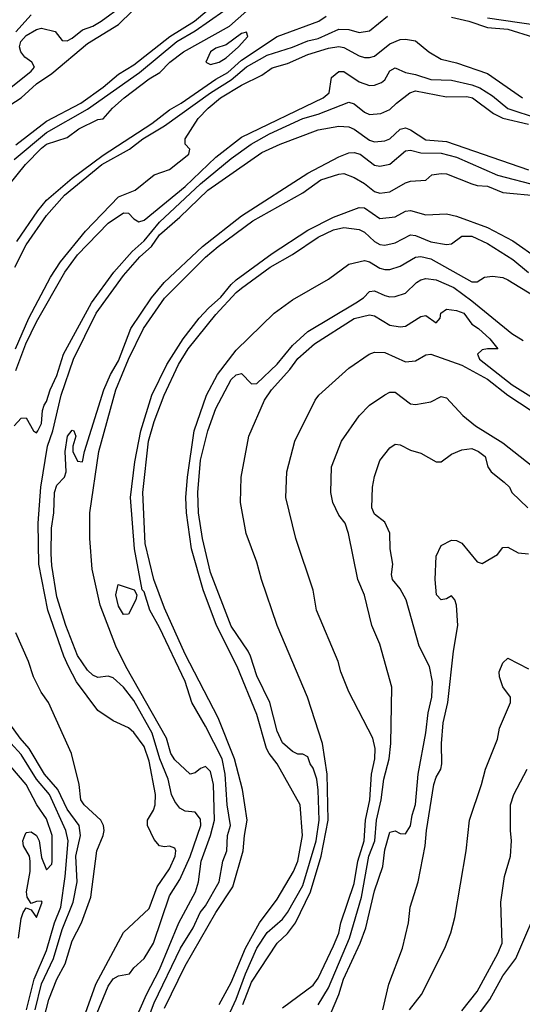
# Model space of a CAD drawing. Header units: metres. Extents: x -46681 to -43747, y -240911 to -237677.
# Tile 551 of 656: x -46374 to -46325, y -238594 to -238498. Entities that reach past the tile are written whole.
import ezdxf

# ---------------------------------------------------------------- set-up
doc = ezdxf.new("R2010")
doc.units = ezdxf.units.M
doc.layers.add('CONTOUR_INDEX', color=1, linetype='Continuous')
doc.layers.add('CONTOUR_INTER', color=3, linetype='Continuous')

msp = doc.modelspace()

# ---------------------------------------------------------------- linework, layer by layer
at = {"layer": 'CONTOUR_INDEX'}
for points, elevation in [([(-46374.095, -238510.609), (-46371.095, -238508.291), (-46367.768, -238506.52), (-46365.595, -238504.977), (-46364.095, -238503.681), (-46362.595, -238502.786), (-46359.075, -238500.02), (-46356.664, -238498.52), (-46355.46, -238497.52)], 80), ([(-46374.132, -238530.52), (-46372.849, -238527.52), (-46370.725, -238523.52), (-46369.745, -238522.02), (-46367.314, -238519.02), (-46364.095, -238515.662), (-46362.474, -238515.02), (-46360.595, -238513.511), (-46359.095, -238513.008), (-46357.219, -238511.52), (-46357.141, -238511.02), (-46357.57, -238510.52), (-46357.569, -238510.02), (-46356.305, -238508.02), (-46355.34, -238507.02), (-46354.126, -238506.02), (-46352.095, -238504.783), (-46350.095, -238503.804), (-46349.095, -238503.092), (-46347.595, -238502.661), (-46345.595, -238501.76), (-46343.595, -238501.145), (-46342.595, -238501.008), (-46342.095, -238501.086), (-46340.595, -238501.906), (-46340.095, -238502.076), (-46339.595, -238502.082), (-46339.095, -238501.938), (-46337.595, -238500.723), (-46336.595, -238500.305), (-46336.095, -238500.293), (-46335.095, -238500.427), (-46333.814, -238501.52), (-46332.595, -238502.224), (-46331.095, -238502.591), (-46328.095, -238503.637), (-46324.68, -238506.02)], 85), ([(-46362.446, -238596.02), (-46361.34, -238593.52), (-46360.095, -238591.1), (-46358.198, -238586.52), (-46356.586, -238583.52), (-46356.293, -238582.52), (-46356.022, -238580.52), (-46355.1, -238578.02), (-46354.713, -238576.52), (-46354.803, -238573.02), (-46355.095, -238571.774), (-46355.595, -238571.26), (-46356.095, -238571.473), (-46356.595, -238571.898), (-46357.095, -238572.037), (-46358.595, -238570.619), (-46358.977, -238570.02), (-46359.398, -238568.52), (-46363.372, -238561.52), (-46364.336, -238559.52), (-46365.86, -238555.52), (-46366.649, -238552.02), (-46366.872, -238549.02), (-46366.867, -238546.52), (-46366.019, -238540.52), (-46364.34, -238534.52), (-46363.095, -238531.512), (-46361.662, -238528.52), (-46359.595, -238525.561), (-46355.595, -238521.542), (-46354.346, -238520.52), (-46350.971, -238518.02), (-46346.095, -238515.274), (-46344.338, -238514.02), (-46342.595, -238513.449), (-46342.095, -238513.394), (-46341.095, -238513.776), (-46340.095, -238514.354), (-46339.095, -238515.141), (-46338.595, -238515.316), (-46337.595, -238515.174), (-46336.095, -238514.304), (-46335.595, -238514.145), (-46334.095, -238514.027), (-46333.514, -238513.52), (-46332.595, -238513.385), (-46332.095, -238513.436), (-46329.595, -238514.411), (-46329.095, -238514.573), (-46328.095, -238514.629), (-46326.595, -238515.251), (-46323.095, -238515.568)], 90), ([(-46351.95, -238594.52), (-46351.095, -238592.313), (-46348.602, -238588.52), (-46347.595, -238587.571), (-46346.83, -238586.52), (-46345.363, -238583.52), (-46344.319, -238580.02), (-46343.635, -238576.52), (-46343.71, -238572.02), (-46344.19, -238569.02), (-46345.636, -238564.52), (-46348.603, -238557.52), (-46350.144, -238553.02), (-46350.595, -238551.327), (-46351.623, -238548.52), (-46352.174, -238545.52), (-46352.111, -238543.02), (-46351.363, -238539.02), (-46349.832, -238535.52), (-46349.16, -238534.52), (-46347.382, -238532.52), (-46346.595, -238531.447), (-46344.969, -238530.02), (-46341.095, -238527.536), (-46339.595, -238527.181), (-46339.095, -238527.271), (-46337.595, -238528.193), (-46336.595, -238528.358), (-46336.095, -238528.295), (-46334.595, -238527.354), (-46334.095, -238527.249), (-46333.095, -238527.973), (-46332.71, -238527.52), (-46332.645, -238527.02), (-46332.095, -238526.641), (-46331.095, -238526.75), (-46330.395, -238527.02), (-46329.595, -238528.098), (-46328.943, -238528.52), (-46327.858, -238529.52), (-46327.073, -238530.52), (-46328.095, -238530.499), (-46328.595, -238530.617), (-46329.05, -238531.02), (-46328.874, -238531.52), (-46325.66, -238534.02), (-46323.595, -238535.306)], 95), ([(-46335.688, -238595.02), (-46334.513, -238593.52), (-46332.232, -238589.02), (-46331.669, -238587.52), (-46331.28, -238586.02), (-46330.171, -238579.52), (-46329.838, -238576.52), (-46328.663, -238573.02), (-46328.289, -238571.52), (-46327.095, -238568.616), (-46326.894, -238567.52), (-46325.827, -238565.02), (-46325.824, -238564.52), (-46326.595, -238563.483), (-46326.916, -238562.52), (-46326.957, -238562.02), (-46326.595, -238561.146), (-46326.095, -238560.685), (-46324.095, -238561.729)], 100), ([(-46373.072, -238595.02), (-46372.319, -238592.02), (-46371.095, -238589.233), (-46370.325, -238586.52), (-46369.719, -238585.02), (-46369.275, -238582.02), (-46368.984, -238578.52), (-46369.208, -238577.52), (-46370.832, -238574.02), (-46372.078, -238572.52), (-46373.595, -238570.105), (-46374.595, -238569.012)], 85)]:
    msp.add_lwpolyline(points, dxfattribs=dict(at, elevation=elevation))
at = {"layer": 'CONTOUR_INTER'}
for points, elevation in [([(-46374.252, -238512.02), (-46371.095, -238509.405), (-46367.095, -238507.115), (-46362.021, -238503.52), (-46358.381, -238500.52), (-46356.595, -238499.463), (-46350.995, -238495.52)], 81), ([(-46375.595, -238515.524), (-46373.163, -238512.52), (-46371.595, -238510.914), (-46371.095, -238510.524), (-46369.095, -238509.88), (-46367.942, -238509.02), (-46366.095, -238508.114), (-46365.595, -238508.057), (-46364.68, -238507.02), (-46363.541, -238506.02), (-46361.095, -238504.146), (-46360.068, -238503.52), (-46359.061, -238502.52), (-46357.746, -238501.52), (-46353.258, -238499.02), (-46351.012, -238497.02)], 82), ([(-46375.134, -238507.02), (-46373.595, -238506.019), (-46372.095, -238504.626), (-46370.595, -238503.624), (-46367.095, -238500.71), (-46364.095, -238498.84), (-46362.704, -238497.52)], 79), ([(-46374.595, -238505.002), (-46372.595, -238503.402), (-46372.271, -238503.02), (-46372.539, -238502.52), (-46373.217, -238502.02), (-46373.621, -238501.52), (-46373.755, -238501.02), (-46373.608, -238500.52), (-46373.095, -238499.907), (-46372.095, -238499.341), (-46371.595, -238499.204), (-46370.268, -238499.52), (-46369.595, -238500.411), (-46369.095, -238500.44), (-46368.595, -238500.195), (-46367.595, -238499.359), (-46366.595, -238498.997), (-46365.792, -238498.52), (-46363.734, -238497.02)], 78), ([(-46374.215, -238522.52), (-46373.095, -238520.358), (-46371.095, -238517.507), (-46369.355, -238515.52), (-46365.708, -238512.52), (-46362.999, -238511.02), (-46361.727, -238510.02), (-46359.595, -238508.751), (-46355.108, -238505.52), (-46353.095, -238504.244), (-46351.595, -238502.993), (-46349.595, -238501.836), (-46347.095, -238501.051), (-46345.595, -238500.437), (-46344.595, -238500.202), (-46342.595, -238499.298), (-46341.595, -238499.333), (-46340.595, -238499.632), (-46339.595, -238499.469), (-46337.85, -238498.02)], 84), ([(-46374.095, -238499.559), (-46372.595, -238497.908)], 77), ([(-46373.996, -238520.02), (-46371.946, -238517.02), (-46371.095, -238515.998), (-46368.595, -238513.847), (-46365.595, -238511.609), (-46360.824, -238508.52), (-46359.095, -238507.182), (-46357.955, -238506.52), (-46354.595, -238504.186), (-46353.421, -238503.52), (-46352.095, -238502.337), (-46348.595, -238500.004), (-46344.543, -238498.52), (-46343.833, -238498.02)], 83), ([(-46331.595, -238498.125), (-46329.899, -238498.52), (-46328.095, -238499.148), (-46326.095, -238499.317), (-46323.595, -238500.096)], 84), ([(-46328.095, -238498.204), (-46321.595, -238499.145)], 83), ([(-46352.095, -238499.739), (-46353.595, -238500.838), (-46354.595, -238501.163), (-46355.095, -238501.51), (-46355.559, -238502.52), (-46355.095, -238502.736), (-46354.278, -238502.52), (-46353.595, -238502.086), (-46352.362, -238501.02), (-46351.45, -238500.02), (-46351.595, -238499.6), (-46352.095, -238499.739)], 82), ([(-46374.095, -238532.617), (-46373.122, -238530.02), (-46372.095, -238527.873), (-46369.335, -238523.02), (-46368.095, -238521.343), (-46365.095, -238518.255), (-46363.595, -238517.22), (-46363.095, -238517.256), (-46362.595, -238517.801), (-46362.095, -238518.121), (-46361.595, -238517.949), (-46357.595, -238514.663), (-46354.595, -238511.783), (-46352.095, -238509.847), (-46344.12, -238506.02), (-46343.543, -238505.52), (-46343.31, -238504.02), (-46342.595, -238503.442), (-46342.095, -238503.435), (-46340.595, -238504.458), (-46339.595, -238504.816), (-46339.095, -238504.781), (-46338.437, -238504.52), (-46338.095, -238504.24), (-46337.595, -238503.365), (-46337.095, -238503.065), (-46336.095, -238503.524), (-46335.095, -238503.713), (-46333.595, -238504.21), (-46331.595, -238504.27), (-46329.595, -238504.726), (-46328.833, -238505.02), (-46327.595, -238505.801), (-46326.095, -238507.055), (-46323.149, -238508.02)], 86), ([(-46374.276, -238538.02), (-46373.595, -238537.269), (-46373.095, -238537.254), (-46372.369, -238538.52), (-46372.095, -238538.708), (-46371.952, -238538.52), (-46371.595, -238537.798), (-46371.51, -238536.52), (-46371.351, -238536.02), (-46371.095, -238535.641), (-46370.76, -238534.52), (-46370.095, -238533.103), (-46369.462, -238531.02), (-46366.725, -238526.02), (-46364.527, -238523.02), (-46362.741, -238521.02), (-46361.595, -238519.948), (-46360.095, -238518.141), (-46356.095, -238514.384), (-46353.095, -238511.917), (-46351.128, -238510.52), (-46349.34, -238509.52), (-46346.095, -238508.02), (-46344.595, -238507.593), (-46341.595, -238506.429), (-46341.095, -238506.598), (-46340.095, -238507.406), (-46339.595, -238507.619), (-46338.5, -238507.52), (-46337.595, -238507.16), (-46336.968, -238506.52), (-46335.673, -238505.52), (-46335.095, -238505.331), (-46332.095, -238505.911), (-46330.095, -238505.873), (-46329.55, -238506.02), (-46327.51, -238507.52), (-46326.595, -238507.991), (-46324.095, -238508.591)], 87), ([(-46369.319, -238601.02), (-46366.286, -238592.52), (-46363.595, -238587.476), (-46361.095, -238585.14), (-46360.313, -238583.02), (-46359.095, -238581.25), (-46358.541, -238580.02), (-46358.484, -238579.52), (-46358.595, -238579.247), (-46359.095, -238579.065), (-46359.595, -238579.121), (-46360.095, -238579.014), (-46360.595, -238578.399), (-46361.263, -238577.02), (-46361.263, -238576.52), (-46360.659, -238575.52), (-46360.5, -238575.02), (-46360.463, -238574.02), (-46361.095, -238570.745), (-46361.595, -238569.323), (-46362.595, -238567.949), (-46363.095, -238567.504), (-46364.595, -238566.811), (-46366.095, -238565.822), (-46368.179, -238563.02), (-46368.964, -238561.52), (-46369.422, -238560.52), (-46370.965, -238556.02), (-46371.85, -238551.52), (-46371.922, -238547.52), (-46371.663, -238544.02), (-46371.02, -238540.02), (-46370.483, -238538.52), (-46369.675, -238535.02), (-46368.46, -238531.52), (-46366.263, -238527.02), (-46363.595, -238523.346), (-46361.989, -238521.52), (-46360.879, -238520.52), (-46360.095, -238519.372), (-46358.095, -238517.666), (-46355.382, -238515.02), (-46350.095, -238511.351), (-46348.325, -238510.52), (-46344.595, -238509.114), (-46342.595, -238508.778), (-46341.595, -238508.85), (-46341.095, -238509.056), (-46339.595, -238510.153), (-46339.095, -238510.299), (-46338.095, -238510.205), (-46337.595, -238510.005), (-46336.595, -238509.052), (-46336.095, -238508.943), (-46335.595, -238509.119), (-46334.095, -238510.108), (-46332.095, -238510.283), (-46324.095, -238513.034)], 88), ([(-46367.705, -238599.02), (-46365.095, -238592.7), (-46364.595, -238591.997), (-46364.095, -238591.702), (-46363.003, -238591.52), (-46362.595, -238590.934), (-46361.595, -238590.004), (-46360.658, -238588.52), (-46359.095, -238583.885), (-46358.095, -238582.294), (-46357.095, -238580.061), (-46356.066, -238577.02), (-46356.095, -238576.426), (-46356.595, -238575.742), (-46357.595, -238575.649), (-46358.095, -238575.355), (-46358.595, -238574.697), (-46358.911, -238574.02), (-46359.25, -238572.52), (-46360.053, -238570.52), (-46360.809, -238568.02), (-46362.595, -238564.833), (-46363.595, -238563.522), (-46364.595, -238562.61), (-46365.095, -238562.466), (-46366.095, -238562.587), (-46366.595, -238562.367), (-46367.095, -238561.855), (-46368.095, -238560.432), (-46369.238, -238557.52), (-46370.095, -238554.709), (-46370.595, -238551.667), (-46370.662, -238550.52), (-46370.607, -238548.02), (-46370.382, -238546.52), (-46370.317, -238544.52), (-46370.095, -238543.813), (-46369.351, -238543.02), (-46369.178, -238542.52), (-46369.294, -238540.52), (-46369.068, -238539.02), (-46368.595, -238538.446), (-46368.445, -238538.52), (-46368.25, -238539.02), (-46368.547, -238540.02), (-46368.529, -238540.52), (-46368.095, -238541.481), (-46367.595, -238541.533), (-46367.401, -238540.52), (-46365.531, -238534.52), (-46364.881, -238533.02), (-46364.095, -238531.682), (-46362.88, -238528.52), (-46360.871, -238525.52), (-46359.631, -238524.02), (-46355.902, -238520.52), (-46352.095, -238517.516), (-46345.595, -238513.349), (-46342.595, -238511.765), (-46341.595, -238511.39), (-46341.095, -238511.337), (-46340.517, -238511.52), (-46339.095, -238512.583), (-46338.595, -238512.684), (-46337.595, -238512.481), (-46336.095, -238511.165), (-46335.595, -238511.115), (-46334.595, -238511.384), (-46332.595, -238511.395), (-46331.095, -238511.803), (-46327.095, -238513.563), (-46323.095, -238514.607)], 89), ([(-46361.807, -238597.52), (-46360.595, -238594.326), (-46358.028, -238589.02), (-46356.799, -238587.02), (-46356.107, -238585.52), (-46355.595, -238584.863), (-46354.252, -238582.52), (-46353.893, -238580.52), (-46353.527, -238579.52), (-46353.454, -238578.02), (-46353.16, -238577.02), (-46353.485, -238575.02), (-46353.673, -238572.02), (-46353.979, -238570.52), (-46355.595, -238567.321), (-46356.924, -238565.02), (-46357.595, -238562.979), (-46360.095, -238557.699), (-46361.023, -238556.02), (-46361.595, -238554.213), (-46361.774, -238554.02), (-46362.526, -238550.02), (-46362.927, -238545.02), (-46362.488, -238541.52), (-46361.895, -238538.52), (-46360.82, -238535.02), (-46359.357, -238532.02), (-46357.77, -238529.52), (-46356.204, -238527.52), (-46355.3, -238526.52), (-46354.095, -238525.473), (-46353.095, -238524.214), (-46352.595, -238523.773), (-46349.095, -238521.19), (-46345.595, -238518.935), (-46343.095, -238517.639), (-46340.595, -238516.722), (-46340.095, -238516.746), (-46338.595, -238517.787), (-46337.095, -238517.622), (-46336.095, -238517.063), (-46335.595, -238516.99), (-46334.095, -238517.442), (-46332.095, -238517.333), (-46331.095, -238517.555), (-46328.095, -238518.66), (-46325.595, -238519.974), (-46323.095, -238521.71)], 91), ([(-46359.595, -238594.852), (-46357.595, -238590.734), (-46354.595, -238585.526), (-46352.934, -238583.02), (-46351.908, -238579.52), (-46351.802, -238578.02), (-46351.534, -238576.52), (-46351.998, -238573.52), (-46352.768, -238570.52), (-46354.359, -238566.52), (-46357.595, -238560.306), (-46359.595, -238555.807), (-46360.631, -238553.02), (-46361.471, -238549.52), (-46361.716, -238544.52), (-46361.159, -238539.52), (-46360.595, -238537.604), (-46359.623, -238535.02), (-46358.221, -238532.02), (-46357.293, -238530.52), (-46354.595, -238527.164), (-46352.595, -238524.993), (-46352.095, -238524.598), (-46349.277, -238522.52), (-46347.095, -238521.301), (-46344.595, -238519.593), (-46343.095, -238518.886), (-46342.095, -238518.648), (-46340.595, -238518.85), (-46340.095, -238519.126), (-46339.095, -238520.023), (-46338.595, -238520.326), (-46338.095, -238520.381), (-46337.095, -238520.145), (-46335.595, -238519.389), (-46335.095, -238519.451), (-46333.595, -238520.068), (-46332.095, -238520.335), (-46331.595, -238520.242), (-46330.595, -238519.505), (-46329.595, -238519.508), (-46328.095, -238520.222), (-46325.595, -238521.793), (-46324.095, -238523.062)], 92), ([(-46354.265, -238594.52), (-46353.095, -238592.371), (-46351.703, -238589.02), (-46350.34, -238586.52), (-46348.595, -238584.221), (-46346.999, -238581.52), (-46346.593, -238580.52), (-46346.119, -238578.02), (-46346.366, -238575.02), (-46348.595, -238571.021), (-46349.395, -238570.02), (-46349.642, -238569.52), (-46350.595, -238566.187), (-46352.5, -238561.52), (-46354.509, -238557.52), (-46355.836, -238554.02), (-46356.965, -238550.02), (-46357.445, -238546.52), (-46357.519, -238545.02), (-46357.349, -238543.02), (-46356.695, -238538.52), (-46355.491, -238535.02), (-46354.441, -238533.02), (-46352.595, -238530.651), (-46348.887, -238527.02), (-46347.095, -238525.732), (-46343.595, -238523.71), (-46341.595, -238522.243), (-46340.095, -238521.889), (-46339.595, -238522.012), (-46338.595, -238522.622), (-46338.095, -238522.769), (-46337.595, -238522.749), (-46336.595, -238522.447), (-46335.095, -238521.552), (-46334.595, -238521.491), (-46333.595, -238521.716), (-46329.595, -238523.955), (-46329.095, -238523.96), (-46328.375, -238523.52), (-46327.595, -238523.397), (-46326.595, -238523.548), (-46326.095, -238523.757), (-46323.595, -238525.285)], 93), ([(-46353.773, -238596.52), (-46352.595, -238593.988), (-46351.699, -238591.52), (-46350.595, -238589), (-46349.595, -238587.481), (-46348.095, -238586.167), (-46347.595, -238585.538), (-46346.095, -238582.887), (-46344.799, -238578.52), (-46344.512, -238576.52), (-46344.595, -238573.571), (-46344.747, -238572.52), (-46345.095, -238571.432), (-46345.368, -238571.02), (-46345.595, -238570.314), (-46346.095, -238570.063), (-46346.595, -238570.07), (-46347.095, -238569.805), (-46348.095, -238568.972), (-46348.595, -238567.841), (-46349.326, -238565.02), (-46350.595, -238562.418), (-46351.205, -238560.52), (-46351.431, -238560.02), (-46353.095, -238557.589), (-46355.095, -238552.325), (-46355.902, -238549.02), (-46356.283, -238546.52), (-46356.337, -238544.52), (-46356.095, -238541.378), (-46355.362, -238538.52), (-46354.595, -238536.323), (-46353.095, -238533.513), (-46352.595, -238533.042), (-46352.095, -238532.911), (-46351.095, -238533.927), (-46350.595, -238533.901), (-46348.595, -238532), (-46347.095, -238530.166), (-46345.595, -238528.805), (-46340.939, -238526.02), (-46340.187, -238525.52), (-46339.595, -238524.922), (-46339.095, -238524.846), (-46338.095, -238525.298), (-46337.595, -238525.426), (-46337.095, -238525.388), (-46336.095, -238525.057), (-46334.993, -238524.02), (-46334.595, -238523.757), (-46334.095, -238523.629), (-46333.095, -238523.785), (-46331.375, -238524.52), (-46329.595, -238525.831), (-46325.72, -238529.02), (-46324.595, -238529.683)], 94), ([(-46348.095, -238594.816), (-46345.095, -238592.629), (-46344.595, -238591.931), (-46343.095, -238588.764), (-46342.595, -238587.545), (-46342.406, -238586.52), (-46341.095, -238582.702), (-46340.723, -238580.52), (-46340.128, -238578.52), (-46339.974, -238576.52), (-46339.572, -238574.52), (-46339.39, -238572.02), (-46339.076, -238570.52), (-46339.045, -238569.52), (-46339.278, -238568.52), (-46341.595, -238563.983), (-46342.387, -238562.02), (-46342.66, -238561.02), (-46344.755, -238556.02), (-46345.095, -238554.068), (-46346.77, -238549.02), (-46347.77, -238545.02), (-46347.65, -238542.52), (-46346.889, -238539.52), (-46344.884, -238535.52), (-46344.547, -238535.02), (-46341.595, -238532.391), (-46339.622, -238531.02), (-46339.095, -238530.829), (-46338.095, -238530.865), (-46336.095, -238531.774), (-46335.095, -238531.663), (-46334.095, -238531.075), (-46333.595, -238531.037), (-46330.595, -238532.109), (-46328.095, -238533.451), (-46326.095, -238535.014), (-46322.595, -238537.335)], 96), ([(-46344.595, -238594.549), (-46343.595, -238592.878), (-46341.559, -238588.02), (-46340.378, -238584.02), (-46339.644, -238580.02), (-46339.081, -238578.52), (-46338.923, -238576.52), (-46338.448, -238574.52), (-46338.206, -238572.52), (-46337.678, -238570.52), (-46337.512, -238569.02), (-46337.401, -238563.52), (-46338.595, -238559.332), (-46339.378, -238557.52), (-46340.095, -238554.556), (-46340.738, -238553.02), (-46341.627, -238548.52), (-46341.967, -238547.52), (-46342.595, -238546.743), (-46343.18, -238545.52), (-46343.377, -238544.52), (-46343.314, -238542.02), (-46342.318, -238539.52), (-46340.595, -238537.048), (-46339.605, -238536.02), (-46338.095, -238535.001), (-46337.595, -238534.742), (-46337.095, -238534.748), (-46335.595, -238535.869), (-46335.095, -238535.941), (-46333.595, -238535.684), (-46332.595, -238535.143), (-46332.095, -238535.28), (-46330.479, -238537.02), (-46329.245, -238538.02), (-46326.595, -238539.687), (-46322.595, -238542.846)], 97), ([(-46343.85, -238596.52), (-46342.582, -238593.52), (-46342.115, -238592.02), (-46340.497, -238588.52), (-46339.959, -238587.02), (-46339.095, -238583.415), (-46338.305, -238581.02), (-46338.095, -238579.406), (-46337.595, -238577.675), (-46337.095, -238577.538), (-46336.595, -238577.798), (-46336.095, -238577.862), (-46335.595, -238577.079), (-46335.428, -238576.02), (-46335.095, -238574.969), (-46334.836, -238572.02), (-46334.095, -238567.99), (-46333.863, -238566.02), (-46333.5, -238564.52), (-46333.459, -238563.02), (-46333.726, -238561.52), (-46334.759, -238559.52), (-46336.018, -238555.02), (-46336.595, -238553.923), (-46337.353, -238553.02), (-46337.457, -238552.52), (-46337.33, -238551.52), (-46337.561, -238550.02), (-46337.595, -238548.509), (-46338.095, -238547.417), (-46339.095, -238546.645), (-46339.372, -238546.02), (-46339.295, -238544.02), (-46339.095, -238542.959), (-46338.595, -238541.396), (-46337.595, -238540.178), (-46337.095, -238539.822), (-46336.595, -238539.867), (-46335.595, -238540.398), (-46334.595, -238540.683), (-46333.095, -238541.546), (-46332.595, -238541.546), (-46331.595, -238540.793), (-46330.595, -238540.353), (-46329.595, -238540.246), (-46328.95, -238540.52), (-46328.293, -238541.02), (-46328.052, -238542.02), (-46327.724, -238542.52), (-46326.441, -238543.52), (-46325.941, -238544.02), (-46325.697, -238544.52), (-46324.14, -238546.02)], 98), ([(-46338.299, -238595.02), (-46337.721, -238592.52), (-46336.389, -238589.02), (-46335.802, -238586.52), (-46335.638, -238585.02), (-46334.861, -238582.52), (-46334.15, -238579.02), (-46334.025, -238577.52), (-46333.316, -238573.02), (-46333.095, -238572.3), (-46332.62, -238571.52), (-46332.535, -238571.02), (-46332.568, -238569.02), (-46332.402, -238567.02), (-46331.95, -238565.02), (-46331.406, -238560.02), (-46330.979, -238557.52), (-46331.12, -238555.52), (-46331.263, -238555.02), (-46331.595, -238554.6), (-46332.095, -238554.917), (-46332.595, -238555.003), (-46333.066, -238554.52), (-46333.184, -238553.02), (-46333.095, -238550.755), (-46332.595, -238549.707), (-46331.595, -238549.195), (-46331.095, -238549.226), (-46330.595, -238549.473), (-46329.095, -238551.29), (-46328.595, -238551.443), (-46327.095, -238550.567), (-46326.595, -238549.882), (-46326.095, -238549.86), (-46325.095, -238550.405), (-46324.095, -238550.524)], 99), ([(-46364.128, -238553.52), (-46362.566, -238554.02), (-46362.295, -238554.52), (-46362.399, -238555.02), (-46363.095, -238556.419), (-46363.595, -238556.443), (-46364.095, -238555.625), (-46364.35, -238554.52), (-46364.128, -238553.52)], 91), ([(-46371.392, -238596.02), (-46370.878, -238594.02), (-46370.102, -238592.02), (-46369.296, -238590.52), (-46368.595, -238588.297), (-46367.683, -238586.52), (-46366.772, -238584.02), (-46366.214, -238579.52), (-46365.581, -238578.02), (-46365.493, -238577.52), (-46365.555, -238577.02), (-46365.808, -238576.52), (-46367.426, -238575.02), (-46367.772, -238574.52), (-46367.928, -238573.02), (-46368.665, -238570.02), (-46370.927, -238565.02), (-46371.625, -238564.02), (-46372.365, -238562.52), (-46372.873, -238561.02), (-46374.095, -238558.226)], 87), ([(-46372.204, -238595.02), (-46371.595, -238592.493), (-46370.426, -238590.02), (-46369.595, -238587.199), (-46368.512, -238584.52), (-46368.115, -238582.52), (-46368.236, -238580.02), (-46367.779, -238578.02), (-46367.931, -238577.02), (-46369.095, -238575.426), (-46370.021, -238573.52), (-46371.318, -238572.02), (-46372.805, -238569.52), (-46373.692, -238568.52), (-46375.098, -238566.52)], 86), ([(-46373.847, -238588.02), (-46373.595, -238586.095), (-46373.379, -238585.52), (-46373.095, -238585.07), (-46372.595, -238585.272), (-46372.095, -238586.011), (-46371.538, -238584.52), (-46371.595, -238584.424), (-46372.095, -238584.464), (-46372.595, -238584.648), (-46373.001, -238584.02), (-46373.056, -238583.52), (-46372.692, -238581.52), (-46372.71, -238580.52), (-46372.78, -238580.02), (-46373.356, -238579.02), (-46373.421, -238578.52), (-46373.238, -238578.02), (-46373.095, -238577.725), (-46372.595, -238577.663), (-46372.081, -238578.02), (-46371.829, -238578.52), (-46371.595, -238580.147), (-46371.095, -238581.354), (-46370.595, -238580.801), (-46370.545, -238580.52), (-46370.551, -238578.02), (-46371.095, -238576.387), (-46372.059, -238575.02), (-46373.087, -238573.02), (-46374.595, -238571.259)], 84), ([(-46330.595, -238595.137), (-46329.095, -238593.234), (-46327.078, -238589.52), (-46326.664, -238588.52), (-46326.783, -238584.52), (-46326.437, -238582.02), (-46325.835, -238580.02), (-46325.723, -238578.52), (-46325.839, -238577.52), (-46325.821, -238575.02), (-46325.507, -238574.02), (-46324.208, -238571.52)], 101), ([(-46330.888, -238598.02), (-46327.843, -238594.02), (-46326.595, -238591.706), (-46325.3, -238590.02), (-46322.731, -238584.02)], 102)]:
    msp.add_lwpolyline(points, dxfattribs=dict(at, elevation=elevation))

doc.saveas('drawing.dxf')
